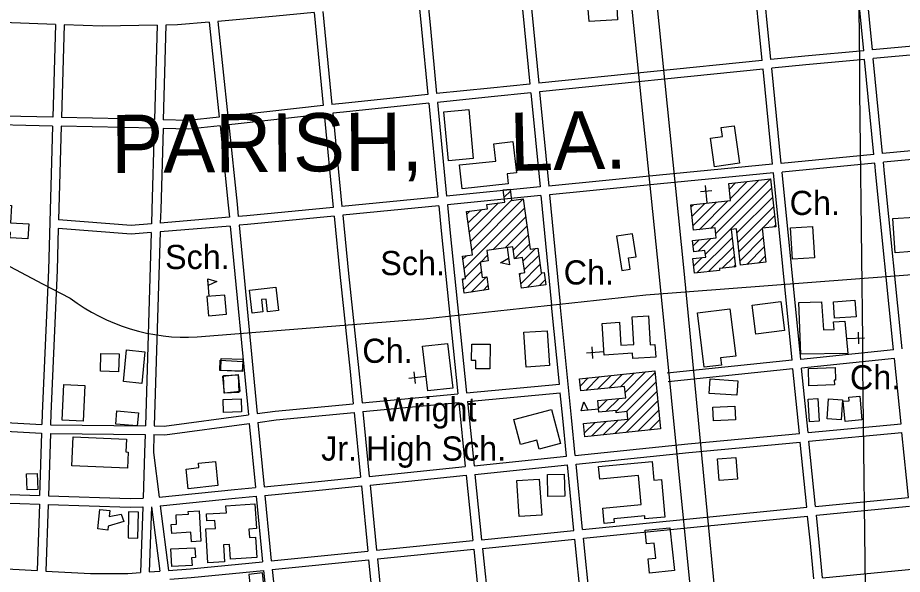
# Model space of a CAD drawing. Extents: x 3651524 to 3689615, y 505651 to 531377.
# Drawn here: x 3668603 to 3671641, y 519894 to 521805 of the extents above; entities that cross this region are included whole.
import ezdxf

# ---------------------------------------------------------------- set-up
doc = ezdxf.new("R2010")
doc.units = 0
for name, color, linetype in [('V-BLDG-IDEN', 7, 'Continuous'), ('V-BLDG-OTLN', 7, 'Continuous'), ('V-GRID-MAJR', 7, 'Continuous'), ('V-ROAD-CNTR', 7, 'Continuous'), ('V-SITE-OTLN', 7, 'Continuous'), ('V-SITE-OTLN-IDEN', 7, 'Continuous'), ('V-TOPO-GNAM-IDEN', 7, 'Continuous')]:
    doc.layers.add(name, color=color, linetype=linetype)

msp = doc.modelspace()

# ---------------------------------------------------------------- linework, layer by layer
at = {"layer": 'V-BLDG-OTLN'}
for p, q in [((3670273.754, 521188.712), (3670294.673, 521209.63)), ((3670161.959, 521006.205), (3670338.548, 521182.795)), ((3670135.709, 520944.6), (3670342.834, 521151.726)), ((3670153.384, 521068.341), (3670254.103, 521169.06)), ((3670157.672, 521037.273), (3670298.96, 521178.563)), ((3670144.809, 521130.477), (3670155.419, 521141.086)), ((3670149.097, 521099.409), (3670196.434, 521146.746)), ((3670235.694, 521009.231), (3670347.121, 521120.657)), ((3670276.708, 521014.889), (3670351.407, 521089.588)), ((3670304.81, 521007.635), (3670355.693, 521058.519)), ((3670310.545, 520978.015), (3670359.979, 521027.45)), ((3670283.445, 521015.818), (3670291.644, 520956.381)), ((3670338.255, 520970.37), (3670380.886, 521013.001)), ((3670131.422, 520975.668), (3670143.782, 520988.028)), ((3670192.766, 520966.302), (3670216.147, 520989.683)), ((3670342.541, 520939.3), (3670392.06, 520988.82)), ((3670139.996, 520913.532), (3670191.218, 520964.753)), ((3670330.435, 520891.84), (3670396.347, 520957.751)), ((3669260.309, 520848.626), (3669255.309, 520908.417)), ((3670130.418, 520903.954), (3670136.032, 520909.567)), ((3670134.705, 520872.885), (3670195.505, 520933.684)), ((3670160.45, 520863.275), (3670212.431, 520915.256)), ((3670326.149, 520922.909), (3670331.338, 520928.097)), ((3670353.909, 520879.958), (3670403.508, 520929.557)), ((3670201.466, 520868.935), (3670217.862, 520885.331)), ((3670394.921, 520885.615), (3670414.066, 520904.76)), ((3670554.215, 520525.6), (3670601.367, 520572.752)), ((3670593.619, 520529.65), (3670640.771, 520576.801)), ((3670633.024, 520533.699), (3670680.175, 520580.85)), ((3670657.949, 520452.558), (3670791.026, 520585.636)), ((3670672.429, 520537.749), (3670719.58, 520584.899)), ((3670688.849, 520518.814), (3670758.983, 520588.948)), ((3670535.001, 520541.742), (3670561.962, 520568.703)), ((3670693.344, 520452.598), (3670794.32, 520553.575)), ((3670653.181, 520377.08), (3670797.615, 520521.514)), ((3670597.582, 520462.902), (3670628.756, 520494.076)), ((3670622.721, 520452.686), (3670668.161, 520498.125)), ((3670692.584, 520381.127), (3670800.909, 520489.453)), ((3670597.74, 520461.367), (3670538.054, 520455.232)), ((3670731.987, 520385.175), (3670804.204, 520457.393)), ((3670613.778, 520373.032), (3670664.361, 520423.615)), ((3670771.39, 520389.223), (3670807.498, 520425.332)), ((3670549.593, 520379.558), (3670585.554, 520415.518)), ((3670574.375, 520368.984), (3670624.957, 520419.566))]:
    msp.add_line(p, q, dxfattribs=at)
for points in [[(3670562.374, 521835.013), (3670660.291, 521841.014), (3670662.943, 521797.749), (3670565.026, 521791.747)], [(3670152.259, 521489.731), (3670167.466, 521321.353), (3670081.956, 521313.63), (3670066.749, 521482.008)], [(3671063.537, 521434.077), (3671081.533, 521305.655), (3670995.235, 521293.562), (3670981.522, 521391.423), (3671023.098, 521397.249), (3671018.816, 521427.811)], [(3670120.25, 521299.523), (3670244.741, 521313.125), (3670238.245, 521372.575), (3670303.529, 521379.708), (3670315.198, 521272.912), (3670283.363, 521269.434), (3670287.121, 521235.04), (3670129.181, 521217.783)], [(3670338.548, 521182.795), (3670362.326, 521010.44), (3670388.577, 521014.062), (3670400.298, 520929.114), (3670410.512, 520930.523), (3670416.3, 520888.564), (3670332.482, 520877.002), (3670325.544, 520927.298), (3670343.848, 520929.823), (3670336.702, 520981.624), (3670308.927, 520977.792), (3670303.303, 521018.558), (3670213.866, 521006.219), (3670218.876, 520969.904), (3670191.037, 520966.063), (3670198.316, 520913.308), (3670213.708, 520915.432), (3670219.776, 520871.462), (3670136.488, 520859.968), (3670129.763, 520908.702), (3670140.459, 520910.178), (3670129.979, 520986.123), (3670164.081, 520990.829), (3670143.571, 521139.451), (3670215.923, 521149.436), (3670213.979, 521163.523), (3670276.048, 521172.089), (3670270.292, 521213.801), (3670293.652, 521217.025), (3670299.127, 521177.354)], [(3671615.755, 520998.302), (3671608.396, 521115.627), (3671682.867, 521120.298), (3671676.255, 521225.722), (3671714.035, 521228.092), (3671720.321, 521127.894), (3671759.79, 521130.37), (3671765.698, 521036.185), (3671672.64, 521030.348), (3671674.419, 521001.982)], [(3668527.269, 521071.233), (3668533.015, 521163.122), (3668581.234, 521160.107), (3668577.558, 521101.309), (3668640.745, 521097.359), (3668637.514, 521045.679), (3668576.554, 521049.49), (3668577.716, 521068.078)], [(3671264.061, 520976.243), (3671256.981, 521083.563), (3671332.133, 521088.521), (3671339.213, 520981.201)], [(3670659.618, 521054.803), (3670677.844, 520937.249), (3670706.509, 520941.693), (3670700.473, 520980.628), (3670726.867, 520984.72), (3670714.678, 521063.34)], [(3670291.644, 520956.381), (3670260.347, 520963.724), (3670288.487, 520979.266)], [(3669255.309, 520908.417), (3669286.167, 520899.407), (3669257.234, 520885.396)], [(3669399.353, 520869.504), (3669489.531, 520879.527), (3669498.42, 520799.552), (3669460.543, 520795.342), (3669455.711, 520838.811), (3669440.286, 520837.096), (3669444.949, 520795.157), (3669408.076, 520791.057)], [(3669252.757, 520847.994), (3669258.299, 520781.74), (3669319.337, 520786.845), (3669313.795, 520853.099)], [(3671137.84, 520718.45), (3671124.794, 520817.922), (3671223.327, 520830.845), (3671236.373, 520731.373)], [(3671482.147, 520778.231), (3671408.401, 520773.017), (3671404.384, 520829.839), (3671478.13, 520835.052)], [(3671048.921, 520805.913), (3671068.814, 520643.362), (3671016.629, 520636.976), (3671019.638, 520612.389), (3670960.194, 520605.114), (3670937.291, 520792.251)], [(3670420.761, 520730.352), (3670428.535, 520610.546), (3670348.394, 520605.346), (3670340.62, 520725.152)], [(3669039.531, 520658.285), (3669028.591, 520549.685), (3668965.934, 520555.997), (3668976.875, 520664.597)], [(3670225.455, 520683.866), (3670224.318, 520599.191), (3670175.815, 520599.842), (3670176.194, 520628.074), (3670161.765, 520628.268), (3670162.524, 520684.713)], [(3668950.616, 520650.559), (3668949.262, 520589.808), (3668886.889, 520591.198), (3668888.243, 520651.949)], [(3669374.44, 520591.739), (3669300.277, 520594.017), (3669301.522, 520634.534), (3669375.685, 520632.255)], [(3669298.333, 520628.979), (3669375.933, 520624.944), (3669374.109, 520589.871), (3669296.509, 520593.907)], [(3671318.322, 520601.014), (3671409.749, 520603.593), (3671410.959, 520560.695), (3671407.199, 520560.589), (3671407.663, 520544.119), (3671319.995, 520541.649)], [(3669360.073, 520579.807), (3669365.548, 520521.384), (3669312.358, 520516.399), (3669306.883, 520574.822)], [(3669312.151, 520515.632), (3669309.065, 520576.136), (3669359.301, 520578.698), (3669362.386, 520518.194)], [(3670810.793, 520393.271), (3670550.927, 520366.575), (3670546.313, 520411.487), (3670698.385, 520427.11), (3670695.741, 520452.844), (3670658.315, 520448.999), (3670657.568, 520456.267), (3670598.884, 520450.236), (3670594.738, 520490.58), (3670690.737, 520500.445), (3670686.752, 520539.221), (3670536.843, 520523.815), (3670532.541, 520565.68), (3670790.354, 520592.172)], [(3668755.625, 520423.179), (3668760.799, 520545.374), (3668832.716, 520542.329), (3668827.542, 520420.134)], [(3671072.396, 520508.851), (3670977.13, 520515.244), (3670980.467, 520564.972), (3671075.733, 520558.579)], [(3669308.051, 520494.251), (3669370.575, 520496.058), (3669371.867, 520451.358), (3669309.343, 520449.551)], [(3670538.054, 520455.232), (3670546.478, 520486.256), (3670561.035, 520457.594)], [(3671321.815, 520418.067), (3671316.94, 520495.728), (3671350.487, 520497.834), (3671355.363, 520420.173)], [(3671435.914, 520493.436), (3671430.846, 520424.407), (3671382.762, 520427.937), (3671387.83, 520496.966)], [(3671495.061, 520505.909), (3671502.125, 520423.917), (3671443.966, 520418.906), (3671437.978, 520488.409), (3671457.819, 520490.118), (3671456.743, 520502.608)], [(3668943.656, 520455.344), (3669017.495, 520448.873), (3669013.514, 520403.448), (3668939.675, 520409.919)], [(3670394.149, 520323.921), (3670386.055, 520354.366), (3670329.459, 520339.32), (3670306.516, 520425.621), (3670435.592, 520459.936), (3670466.629, 520343.19)], [(3670990.343, 520467.827), (3671065.584, 520471.176), (3671067.663, 520424.464), (3670992.422, 520421.116)], [(3668979.366, 520258.602), (3668789.113, 520266.394), (3668793.191, 520365.96), (3668975.866, 520358.478), (3668974.054, 520314.242), (3668981.632, 520313.932)], [(3669187.874, 520187.811), (3669180.765, 520255.605), (3669225.337, 520260.279), (3669223.753, 520275.386), (3669281.489, 520281.44), (3669290.182, 520198.539)], [(3670597.84, 520263.696), (3670781.679, 520281.154), (3670787.73, 520217.433), (3670813.216, 520219.853), (3670825.499, 520090.491), (3670757.042, 520083.991), (3670756.028, 520094.669), (3670649.815, 520084.583), (3670651.06, 520071.47), (3670616.701, 520068.208), (3670611.7, 520120.881), (3670744.17, 520133.458), (3670734.648, 520233.747), (3670601.881, 520221.141)], [(3671069.23, 520295.475), (3671074.783, 520220.636), (3671011.975, 520215.976), (3671006.422, 520290.815)], [(3668635.353, 520183.531), (3668633.115, 520238.794), (3668670.133, 520240.293), (3668672.371, 520185.03)], [(3670423.174, 520161.18), (3670421.752, 520236.806), (3670479.84, 520237.897), (3670481.261, 520162.272)], [(3670325.224, 520092.003), (3670316.956, 520215.677), (3670393.998, 520220.827), (3670402.265, 520097.153)], [(3668878.222, 520050.357), (3668884.863, 520116.133), (3668918.73, 520112.728), (3668916.526, 520092.288), (3668958.347, 520101.014), (3668967.012, 520075.333), (3668913.337, 520059.546), (3668912.166, 520045.564)], [(3669256.004, 519933.589), (3669248.984, 520049.818), (3669281.451, 520051.779), (3669279.801, 520079.104), (3669252.457, 520077.453), (3669251.027, 520101.132), (3669319.384, 520105.26), (3669317.914, 520129.605), (3669417.29, 520135.606), (3669422.408, 520050.85), (3669396.522, 520049.287), (3669398.241, 520020.823), (3669419.471, 520022.105), (3669423.747, 519951.295), (3669333.072, 519945.819), (3669330.048, 519995.894), (3669309.664, 519994.663), (3669313.144, 519937.04)], [(3668983.797, 520108.831), (3668981.535, 520019.362), (3669015.445, 520018.505), (3669017.706, 520107.974)], [(3669226.338, 520111.739), (3669232.138, 520007.41), (3669199.398, 520005.589), (3669197.577, 520038.332), (3669131.538, 520034.659), (3669129.825, 520065.459), (3669148.139, 520066.478), (3669146.394, 520097.832), (3669188.848, 520100.195), (3669188.323, 520109.624)], [(3670842.731, 520054.097), (3670858.153, 519906.883), (3670772.987, 519897.961), (3670767.827, 519947.221), (3670794.353, 519950), (3670788.965, 520001.433), (3670762.359, 519998.646), (3670757.486, 520045.167)], [(3669128.674, 519981.062), (3669211.375, 519985.382), (3669213.129, 519951.805), (3669199.922, 519951.115), (3669201.332, 519924.136), (3669131.839, 519920.504)], [(3669395.989, 519893.778), (3669406.291, 519798.606), (3669453.193, 519803.683), (3669442.891, 519898.855)]]:
    msp.add_lwpolyline(points, close=True, dxfattribs=at)
at = {"layer": 'V-GRID-MAJR'}
msp.add_spline([(3671606.503, 511232.957), (3671541.307, 517290.097), (3671476.073, 523350.705), (3671446.132, 526132.422)], degree=3, dxfattribs=at)
at = {"layer": 'V-ROAD-CNTR'}
for points in [[(3670288.173, 526123.234), (3670434.768, 524648.321), (3670572.751, 523202.843), (3670804.755, 520927.328), (3670975.569, 519211.749)], [(3670370.293, 526124.118), (3670445.296, 525355.024), (3670566.682, 524137.965), (3670890.262, 520936.258), (3671074.696, 519015.751)], [(3666042.862, 522303.589), (3666812.492, 521887.139), (3667301.085, 521604.526), (3667906.093, 521305.562), (3668688.117, 520891.471), (3668783.26, 520842.209)], [(3671508.176, 521691.93), (3671477.344, 522005.903)], [(3671538.051, 521694.672), (3671507.198, 522008.867)], [(3671159.521, 521658.49), (3671128.291, 521971.379)], [(3671189.368, 521661.522), (3671158.147, 521974.315)], [(3670331.168, 521892.998), (3670362.079, 521577.496)], [(3670361.024, 521895.934), (3670391.926, 521580.528)], [(3669980.825, 521858.548), (3669989.995, 521765.371), (3670011.641, 521541.412)], [(3670010.682, 521861.484), (3670019.853, 521768.283), (3670041.481, 521544.511)], [(3669620.677, 521823.134), (3669490.384, 521810.322), (3669290.433, 521792.782)], [(3669620.676, 521823.135), (3669652.045, 521503.485)], [(3669650.532, 521826.07), (3669681.86, 521506.841)], [(3668732.332, 521782.304), (3668459.606, 521792.146)], [(3669260.544, 521790.161), (3669151.858, 521780.626), (3669111.946, 521779.997)], [(3669260.544, 521790.161), (3669294.569, 521463.833)], [(3669290.433, 521792.783), (3669324.411, 521466.91)], [(3668732.331, 521782.305), (3668723.151, 521463.315)], [(3668762.312, 521781.223), (3668753.143, 521462.639)], [(3669081.92, 521779.523), (3668892.312, 521776.531), (3668762.312, 521781.222)], [(3669081.92, 521779.523), (3669072.696, 521455.435)], [(3669111.945, 521779.997), (3669102.689, 521454.758)], [(3671867.246, 521724.894), (3671538.051, 521694.673)], [(3671508.176, 521691.931), (3671306.265, 521673.396), (3671189.368, 521661.522)], [(3671870.136, 521695.033), (3671540.983, 521664.816)], [(3671159.522, 521658.491), (3670391.926, 521580.527)], [(3671511.109, 521662.074), (3671309.153, 521643.534), (3671192.347, 521631.671)], [(3671543.15, 521335.765), (3671511.107, 521662.073)], [(3671573.011, 521338.646), (3671540.982, 521664.816)], [(3671162.501, 521628.639), (3670394.852, 521550.67)], [(3671195.084, 521302.189), (3671162.501, 521628.639)], [(3671224.946, 521305.069), (3671192.347, 521631.67)], [(3670362.08, 521577.496), (3670225.933, 521563.668), (3670041.483, 521544.51)], [(3670365.006, 521547.639), (3670228.999, 521533.824), (3670044.368, 521514.649)], [(3670365.004, 521547.639), (3670396.691, 521224.219)], [(3670394.851, 521550.67), (3670426.546, 521227.168)], [(3670011.643, 521541.411), (3669718.329, 521510.947), (3669681.86, 521506.841)], [(3670044.368, 521514.65), (3670075.505, 521192.49)], [(3669652.045, 521503.485), (3669356.822, 521470.252), (3669324.411, 521466.91)], [(3670014.528, 521511.549), (3669721.557, 521481.121), (3669684.79, 521476.982)], [(3670014.527, 521511.551), (3670045.651, 521189.54)], [(3668723.152, 521463.314), (3668448.322, 521469.511)], [(3669072.697, 521455.434), (3668753.144, 521462.638)], [(3669294.569, 521463.833), (3669187.909, 521452.836), (3669102.689, 521454.758)], [(3669654.975, 521473.626), (3669360.038, 521440.424), (3669327.522, 521437.072)], [(3669654.975, 521473.626), (3669686.339, 521154.045)], [(3669684.79, 521476.982), (3669716.193, 521156.994)], [(3668722.289, 521433.326), (3668447.273, 521439.527)], [(3668722.288, 521433.328), (3668708.07, 520939.316), (3668687.082, 520445.811), (3668685.885, 520408.367)], [(3668752.28, 521432.651), (3668743.045, 521111.759)], [(3669071.843, 521425.445), (3668752.281, 521432.65)], [(3669071.843, 521425.447), (3669063.914, 521146.881), (3669062.421, 521097.854)], [(3669101.835, 521424.77), (3669093.902, 521145.997), (3669092.511, 521100.327)], [(3669297.68, 521433.995), (3669189.113, 521422.802), (3669101.836, 521424.769)], [(3669297.68, 521433.995), (3669326.067, 521161.745), (3669330.082, 521119.843)], [(3669327.522, 521437.072), (3669355.919, 521164.731), (3669359.984, 521122.299)], [(3671901.462, 521371.317), (3671747.205, 521355.45), (3671573.012, 521338.646)], [(3671543.15, 521335.766), (3671224.946, 521305.07)], [(3671904.353, 521341.456), (3671750.181, 521325.598), (3671575.944, 521308.79)], [(3671195.085, 521302.189), (3670807.353, 521264.786), (3670426.547, 521227.168)], [(3671546.083, 521305.909), (3671227.925, 521275.218)], [(3671610.895, 520664.816), (3671549.9, 521267.023), (3671546.082, 521305.908)], [(3671640.744, 520667.829), (3671579.752, 521270.001), (3671575.943, 521308.789)], [(3671198.064, 521272.337), (3670810.267, 521234.929), (3670429.471, 521197.311)], [(3671262.264, 520629.109), (3671198.063, 521272.337)], [(3671292.108, 520632.165), (3671227.925, 521275.217)], [(3670396.692, 521224.219), (3670075.506, 521192.49)], [(3670045.651, 521189.54), (3669716.194, 521156.994)], [(3670399.617, 521194.362), (3670078.392, 521162.629)], [(3670399.616, 521194.362), (3670436.424, 520818.671)], [(3670429.471, 521197.311), (3670466.282, 520821.597)], [(3669686.339, 521154.045), (3669389.651, 521124.736), (3669359.984, 521122.299)], [(3670048.538, 521159.679), (3669719.124, 521127.137)], [(3670048.537, 521159.68), (3670056.838, 521073.793), (3670114.318, 520514.023)], [(3670078.391, 521162.629), (3670086.69, 521076.769), (3670144.183, 520516.878)], [(3669330.082, 521119.843), (3669092.511, 521100.326)], [(3669689.269, 521124.188), (3669392.353, 521094.856), (3669362.845, 521092.432)], [(3669689.269, 521124.189), (3669708.9, 520924.151), (3669744.445, 520590.184), (3669755.308, 520479.709)], [(3669719.123, 521127.138), (3669738.743, 520927.203), (3669774.289, 520593.24), (3669785.173, 520482.563)], [(3669062.423, 521097.854), (3668992.56, 521092.115), (3668743.045, 521111.759)], [(3669332.943, 521089.976), (3669091.592, 521070.15)], [(3669332.943, 521089.976), (3669395.043, 520441.774)], [(3669362.845, 521092.432), (3669424.8, 520445.748)], [(3668742.18, 521081.735), (3668738.051, 520938.248), (3668717.062, 520444.695), (3668715.869, 520407.346)], [(3669061.503, 521067.678), (3668992.612, 521062.019), (3668742.181, 521081.734)], [(3669061.502, 521067.678), (3669041.286, 520403.862)], [(3669091.592, 521070.151), (3669071.29, 520403.541)], [(3669219.02, 520708.904), (3669997.646, 520771.4), (3670760.44, 520853.334), (3671885.689, 520938.999), (3672545.405, 520997.668)], [(3670463.184, 520547.365), (3670436.425, 520818.662)], [(3670517.583, 520302.366), (3670504.652, 520432.566), (3670466.281, 520821.606)], [(3671610.896, 520664.817), (3671292.108, 520632.166)], [(3671613.919, 520634.97), (3671295.088, 520602.314)], [(3671636.602, 520411.017), (3671613.919, 520634.969)], [(3671262.265, 520629.109), (3670833.549, 520585.199)], [(3671317.2, 520380.771), (3671295.088, 520602.314)], [(3671265.245, 520599.258), (3670836.605, 520555.355)], [(3671287.333, 520377.943), (3671265.244, 520599.257)], [(3670144.181, 520516.876), (3670463.184, 520547.366)], [(3669785.172, 520482.563), (3670114.317, 520514.022)], [(3670147.246, 520487.033), (3670466.127, 520517.511)], [(3670487.737, 520299.334), (3670474.798, 520429.612), (3670466.128, 520517.51)], [(3669788.107, 520452.707), (3670117.382, 520484.178)], [(3670117.382, 520484.18), (3670139.993, 520263.989)], [(3670147.247, 520487.034), (3670169.839, 520267.022)], [(3669424.799, 520445.747), (3669487.257, 520454.088), (3669755.309, 520479.708)], [(3669788.108, 520452.707), (3669809.965, 520230.446)], [(3668416.109, 520423.842), (3668685.885, 520408.367)], [(3669071.288, 520403.54), (3669105.957, 520403.169), (3669395.043, 520441.774)], [(3669427.661, 520415.863), (3669490.671, 520424.278), (3669758.243, 520449.852)], [(3669758.244, 520449.853), (3669780.118, 520227.412)], [(3668415.041, 520393.854), (3668684.928, 520378.373)], [(3668715.869, 520407.346), (3669041.285, 520403.861)], [(3669070.375, 520373.548), (3669107.791, 520373.147), (3669397.906, 520411.89)], [(3669397.906, 520411.891), (3669418.984, 520191.881)], [(3669427.663, 520415.865), (3669448.846, 520194.753)], [(3671317.199, 520380.773), (3671636.601, 520411.018)], [(3668684.928, 520378.373), (3668678.108, 520164.887)], [(3668714.911, 520377.355), (3668708.091, 520163.858)], [(3668714.911, 520377.355), (3669040.372, 520373.869)], [(3669040.373, 520373.871), (3669038.503, 520312.477), (3669033.082, 520155.372)], [(3669070.377, 520373.55), (3669068.525, 520312.734)], [(3670517.583, 520302.367), (3670904.316, 520341.675), (3671287.333, 520377.944)], [(3671320.179, 520350.92), (3671639.625, 520381.17)], [(3671662.113, 520157.942), (3671655.417, 520225.255), (3671639.625, 520381.17)], [(3670520.548, 520272.514), (3670907.246, 520311.819), (3671290.312, 520348.092)], [(3671312.678, 520124.023), (3671290.313, 520348.091)], [(3671342.533, 520126.964), (3671320.18, 520350.92)], [(3669068.525, 520312.734), (3669088.505, 520158.593)], [(3670169.838, 520267.022), (3670487.736, 520299.334)], [(3670172.903, 520237.179), (3670490.701, 520269.481)], [(3670513.047, 520044.498), (3670490.702, 520269.481)], [(3670542.897, 520047.492), (3670520.548, 520272.513)], [(3669809.964, 520230.445), (3670139.992, 520263.989)], [(3669448.846, 520194.753), (3669634.789, 520212.64), (3669780.118, 520227.412)], [(3669812.9, 520200.589), (3670143.057, 520234.146)], [(3670143.057, 520234.147), (3670166.104, 520009.706)], [(3670172.904, 520237.179), (3670195.954, 520012.699)], [(3669088.505, 520158.593), (3669346.865, 520184.942), (3669418.984, 520191.88)], [(3669451.707, 520164.889), (3669637.743, 520182.786), (3669783.053, 520197.555)], [(3669783.054, 520197.556), (3669805.087, 519973.5)], [(3669812.901, 520200.59), (3669834.937, 519976.493)], [(3668407.219, 520174.18), (3668678.108, 520164.887)], [(3668708.09, 520163.858), (3668989.402, 520154.207), (3669033.082, 520155.372)], [(3669092.364, 520128.831), (3669349.823, 520155.088), (3669421.845, 520162.016)], [(3669421.845, 520162.017), (3669438.82, 519984.837), (3669443.804, 519937.267)], [(3669451.707, 520164.89), (3669468.67, 519987.831), (3669473.655, 519940.261)], [(3671342.532, 520126.964), (3671601.804, 520152.508), (3671662.112, 520157.943)], [(3668406.152, 520144.199), (3668677.149, 520134.902)], [(3668677.15, 520134.902), (3668669.864, 519906.801)], [(3668707.133, 520133.874), (3668699.827, 519905.186)], [(3668707.132, 520133.873), (3668989.288, 520124.193), (3669032.046, 520125.334)], [(3669032.046, 520125.334), (3669024.264, 519899.774)], [(3669062.078, 520125.743), (3669054.358, 519901.991)], [(3669062.078, 520125.743), (3669062.507, 520125.787)], [(3669062.507, 520125.787), (3669091.167, 519904.701)], [(3669092.364, 520128.831), (3669121.131, 519906.909)], [(3670542.896, 520047.493), (3670933.782, 520086.694), (3671312.677, 520124.023)], [(3671345.512, 520097.113), (3671604.622, 520122.64), (3671665.082, 520128.089)], [(3670545.861, 520017.64), (3670936.75, 520056.842), (3671315.656, 520094.171)], [(3671336.992, 519878.616), (3671325.018, 520000.384), (3671315.657, 520094.171)], [(3671366.845, 519881.583), (3671354.872, 520003.342), (3671345.513, 520097.112)], [(3670195.954, 520012.699), (3670513.046, 520044.499)], [(3669834.937, 519976.493), (3670166.103, 520009.705)], [(3670199.018, 519982.855), (3670516.011, 520014.646)], [(3670537.373, 519799.562), (3670516.012, 520014.645)], [(3670567.229, 519802.499), (3670545.862, 520017.639)], [(3669473.654, 519940.26), (3669805.086, 519973.499)], [(3669837.873, 519946.637), (3670169.168, 519979.862)], [(3670169.168, 519979.863), (3670190.376, 519773.336), (3670221.326, 519460.657)], [(3670199.019, 519982.856), (3670220.224, 519776.346), (3670251.173, 519463.68)], [(3669121.131, 519906.909), (3669196.313, 519912.446), (3669443.804, 519937.266)], [(3669476.78, 519910.423), (3669808.022, 519943.643)], [(3669808.023, 519943.644), (3669829.044, 519729.877)], [(3669837.873, 519946.637), (3669858.9, 519732.814)], [(3668398.22, 519921.445), (3668669.863, 519906.801)], [(3668699.827, 519905.185), (3668852.939, 519896.931), (3668981.147, 519896.599), (3669024.264, 519899.774)], [(3669054.358, 519901.991), (3669091.167, 519904.701)], [(3669124.993, 519877.113), (3669198.913, 519882.556), (3669446.93, 519907.429)], [(3669446.93, 519907.43), (3669469.252, 519694.395)], [(3669476.781, 519910.424), (3669499.107, 519697.346)], [(3671366.845, 519881.584), (3671686.443, 519913.352)]]:
    msp.add_lwpolyline(points, dxfattribs=at)
msp.add_arc((3669182.799, 521369.377), 661.466, 232.841627, 273.138952, dxfattribs=at)
at = {"layer": 'V-SITE-OTLN'}
for p, q in [((3670982.501, 521081.788), (3671147.993, 521247.278)), ((3671000.126, 521064.057), (3671187.791, 521251.721)), ((3671050.262, 521184.904), (3671108.194, 521242.835)), ((3670987.014, 521211.166), (3670947.212, 521207.185)), ((3670964.407, 520992.982), (3671191.34, 521219.916)), ((3670971.093, 521169.374), (3670965.123, 521229.076)), ((3671046.711, 521216.708), (3671068.396, 521238.392)), ((3671072.955, 521066.175), (3671194.89, 521188.11)), ((3670915.041, 521155.749), (3670922.528, 521163.236)), ((3670918.592, 521123.945), (3670962.327, 521167.679)), ((3670922.143, 521092.14), (3671002.125, 521172.123)), ((3670942.702, 521077.344), (3671041.924, 521176.566)), ((3671076.504, 521034.369), (3671198.439, 521156.304)), ((3671160.043, 521082.552), (3671201.989, 521124.498)), ((3671199.839, 521086.994), (3671205.538, 521092.692)), ((3671080.053, 521002.563), (3671159.362, 521081.871)), ((3670922.425, 521021.712), (3670943.509, 521042.795)), ((3670935.63, 520928.851), (3671056.275, 521049.495)), ((3670939.583, 521003.514), (3670983.307, 521047.238)), ((3671083.603, 520970.757), (3671162.911, 521050.065)), ((3670975.427, 520933.292), (3671059.825, 521017.69)), ((3671106.533, 520958.332), (3671166.461, 521018.26)), ((3670923.88, 520952.456), (3670953.632, 520982.208)), ((3671022.219, 520944.729), (3671063.374, 520985.884)), ((3671146.329, 520962.773), (3671170.01, 520986.454)), ((3671062.016, 520949.171), (3671066.924, 520954.079)), ((3671491.562, 520685.231), (3671489.868, 520725.196)), ((3671450.751, 520703.52), (3671510.697, 520706.06)), ((3670574.466, 520674.924), (3670577.019, 520635.005)), ((3670615.661, 520657.517), (3670555.783, 520653.688)), ((3670005.187, 520573.5), (3669945.57, 520566.731)), ((3669963.186, 520588.86), (3669967.699, 520549.115))]:
    msp.add_line(p, q, dxfattribs=at)
for points in [[(3671187.791, 521251.721), (3671206.096, 521087.692), (3671159.295, 521082.469), (3671172.329, 520965.674), (3671085.254, 520955.957), (3671071.404, 521080.073), (3671053.09, 521078.029), (3671067.405, 520949.772), (3671012.547, 520943.649), (3671013.232, 520937.511), (3670926.627, 520927.846), (3670920.967, 520978.562), (3670965.462, 520983.528), (3670962.94, 521006.121), (3670924.643, 521001.846), (3670920.36, 521040.211), (3671001.774, 521049.3), (3670997.954, 521083.513), (3670924.028, 521075.259), (3670914.308, 521162.318), (3671051.079, 521177.588), (3671044.587, 521235.735)], [(3671453.835, 520651.688), (3671292.517, 520649.676), (3671284.894, 520826.824), (3671362.694, 520829.202), (3671369.973, 520733.307), (3671406.892, 520735.082), (3671404.61, 520761.117), (3671443.209, 520762.706)], [(3670768.615, 520781.42), (3670774.985, 520681.856), (3670791.075, 520682.885), (3670793.85, 520639.488), (3670715.788, 520634.496), (3670714.592, 520653.2), (3670616.339, 520646.917), (3670609.391, 520755.575), (3670669.509, 520759.419), (3670674.558, 520680.455), (3670718.684, 520683.276), (3670712.639, 520777.842)], [(3670096.607, 520533.364), (3670010.848, 520523.629), (3669993.427, 520677.09), (3670079.186, 520686.825)]]:
    msp.add_lwpolyline(points, close=True, dxfattribs=at)

# ---------------------------------------------------------------- texts
at = {"layer": 'V-BLDG-IDEN'}
for s, height, p in [('Sch.', 82.9998, (3669108.783, 520942.234)), ('Sch.', 82.9998, (3669847.867, 520921.209)), ('Wright', 82.9998, (3669857.567, 520418.919)), ('Jr. High Sch.', 82.99983, (3669644.805, 520284.475))]:
    msp.add_text(s, height=height, dxfattribs=at).set_placement(p)
at = {"layer": 'V-SITE-OTLN-IDEN'}
for p in [(3671253.795, 521127.819), (3670477.811, 520889.159), (3669786.248, 520620.167), (3671460.937, 520529.021)]:
    msp.add_text('Ch.', height=82.9998, dxfattribs=at).set_placement(p)
at = {"layer": 'V-TOPO-GNAM-IDEN'}
for s, rotation, p in [('LA.', 1.266419, (3670294.013, 521278.893)), ('PARISH,', 0.498425, (3668924.624, 521271.36))]:
    msp.add_text(s, height=199.9996, rotation=rotation, dxfattribs=at).set_placement(p)

doc.saveas('drawing.dxf')
